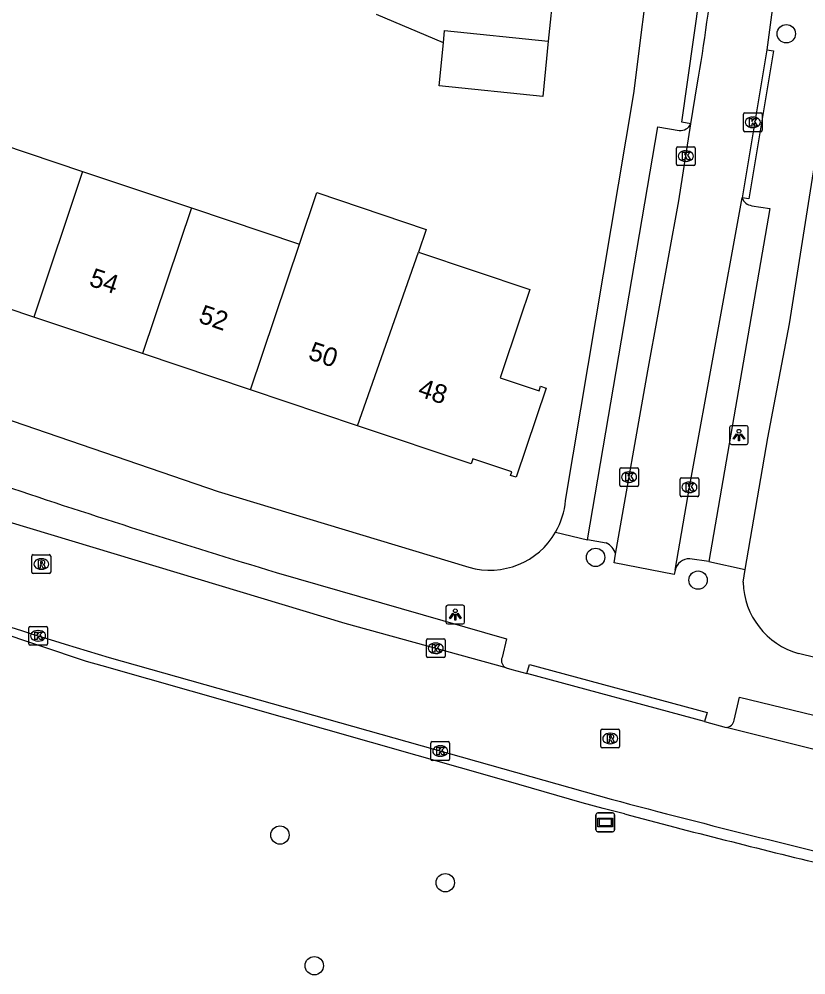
# Model space of a CAD drawing. Extents: x 161696 to 162377, y 380761 to 381673.
# Drawn here: x 162036 to 162077.9, y 380926.1 to 380977 of the extents above; entities that cross this region are included whole.
import ezdxf

# ---------------------------------------------------------------- set-up
doc = ezdxf.new("R2010")
doc.units = 0
for name, color, linetype in [('IMGEO_Boom', 7, 'Continuous'), ('IMGEO_Kolk', 7, 'Continuous'), ('IMGEO_Lichtpunt', 7, 'Continuous'), ('IMGEO_Pand', 7, 'Continuous'), ('IMGEO_Pand_nummerreeks', 7, 'Continuous'), ('IMGEO_Rijbaan_lokaal_open', 7, 'Continuous'), ('IMGEO_Rioolput', 7, 'Continuous'), ('IMGEO_Straatnaambord', 7, 'Continuous'), ('IMGEO_Voetpad_open', 7, 'Continuous')]:
    doc.layers.add(name, color=color, linetype=linetype)

msp = doc.modelspace()

# ---------------------------------------------------------------- linework, layer by layer
at = {"layer": 'IMGEO_Boom'}
for centre in [(162076.818, 380976.189), (162066.662, 380948.318), (162072.124, 380947.104), (162049.859, 380933.537), (162058.661, 380930.999), (162051.685, 380926.58)]:
    msp.add_circle(centre, 0.489, dxfattribs=at)
at = {"layer": 'IMGEO_Kolk'}
for p, q in [((162074.535, 380971.051), (162074.535, 380971.903)), ((162074.61, 380971.977), (162075.462, 380971.977)), ((162075.023, 380971.757), (162075.048, 380971.757)), ((162075.536, 380971.903), (162075.536, 380971.051)), ((162075.046, 380971.197), (162075.021, 380971.197)), ((162075.462, 380970.977), (162074.61, 380970.977)), ((162070.968, 380969.252), (162070.968, 380970.104)), ((162071.043, 380970.178), (162071.895, 380970.178)), ((162071.969, 380970.104), (162071.969, 380969.252)), ((162071.456, 380969.958), (162071.481, 380969.958)), ((162071.895, 380969.178), (162071.043, 380969.178)), ((162071.479, 380969.398), (162071.454, 380969.398)), ((162067.949, 380952.164), (162067.949, 380953.016)), ((162068.024, 380953.09), (162068.876, 380953.09)), ((162068.437, 380952.87), (162068.462, 380952.87)), ((162068.95, 380953.016), (162068.95, 380952.164)), ((162068.46, 380952.31), (162068.435, 380952.31)), ((162071.162, 380951.622), (162071.162, 380952.474)), ((162071.237, 380952.548), (162072.089, 380952.548)), ((162071.65, 380952.328), (162071.675, 380952.328)), ((162072.163, 380952.474), (162072.163, 380951.622)), ((162068.876, 380952.09), (162068.024, 380952.09)), ((162071.673, 380951.768), (162071.648, 380951.768)), ((162072.089, 380951.548), (162071.237, 380951.548)), ((162036.556, 380944.642), (162037.408, 380944.642)), ((162036.481, 380943.716), (162036.481, 380944.568)), ((162036.969, 380944.422), (162036.994, 380944.422)), ((162037.482, 380944.568), (162037.482, 380943.716)), ((162037.408, 380943.642), (162036.556, 380943.642)), ((162036.992, 380943.862), (162036.967, 380943.862)), ((162057.654, 380943.052), (162057.654, 380943.904)), ((162057.729, 380943.978), (162058.581, 380943.978)), ((162058.142, 380943.758), (162058.167, 380943.758)), ((162058.655, 380943.904), (162058.655, 380943.052)), ((162058.165, 380943.198), (162058.14, 380943.198)), ((162058.581, 380942.978), (162057.729, 380942.978)), ((162057.891, 380937.58), (162057.891, 380938.432)), ((162057.966, 380938.506), (162058.818, 380938.506)), ((162058.379, 380938.286), (162058.404, 380938.286)), ((162058.892, 380938.432), (162058.892, 380937.58)), ((162058.818, 380937.506), (162057.966, 380937.506)), ((162058.402, 380937.726), (162058.377, 380937.726))]:
    msp.add_line(p, q, dxfattribs=at)
for points in [[(162074.535, 380971.051), (162074.535, 380971.903)], [(162074.61, 380971.977), (162075.462, 380971.977)], [(162074.856, 380971.677), (162074.979, 380971.677), (162074.979, 380971.526), (162075.109, 380971.677), (162075.273, 380971.677), (162075.127, 380971.526), (162075.28, 380971.277), (162075.128, 380971.277), (162075.043, 380971.441), (162074.979, 380971.374), (162074.979, 380971.277), (162074.856, 380971.277), (162074.856, 380971.677)], [(162075.536, 380971.903), (162075.536, 380971.051)], [(162075.462, 380970.977), (162074.61, 380970.977)], [(162070.968, 380969.252), (162070.968, 380970.104)], [(162071.043, 380970.178), (162071.895, 380970.178)], [(162071.969, 380970.104), (162071.969, 380969.252)], [(162071.289, 380969.878), (162071.412, 380969.878), (162071.412, 380969.727), (162071.542, 380969.878), (162071.706, 380969.878), (162071.56, 380969.727), (162071.713, 380969.478), (162071.561, 380969.478), (162071.476, 380969.642), (162071.412, 380969.575), (162071.412, 380969.478), (162071.289, 380969.478), (162071.289, 380969.878)], [(162071.895, 380969.178), (162071.043, 380969.178)], [(162067.949, 380952.164), (162067.949, 380953.016)], [(162068.024, 380953.09), (162068.876, 380953.09)], [(162068.27, 380952.79), (162068.393, 380952.79), (162068.393, 380952.639), (162068.523, 380952.79), (162068.687, 380952.79), (162068.541, 380952.639), (162068.694, 380952.39), (162068.542, 380952.39), (162068.457, 380952.554), (162068.393, 380952.487), (162068.393, 380952.39), (162068.27, 380952.39), (162068.27, 380952.79)], [(162068.95, 380953.016), (162068.95, 380952.164)], [(162071.162, 380951.622), (162071.162, 380952.474)], [(162071.237, 380952.548), (162072.089, 380952.548)], [(162072.163, 380952.474), (162072.163, 380951.622)], [(162068.876, 380952.09), (162068.024, 380952.09)], [(162071.483, 380952.248), (162071.606, 380952.248), (162071.606, 380952.097), (162071.736, 380952.248), (162071.9, 380952.248), (162071.754, 380952.097), (162071.907, 380951.848), (162071.755, 380951.848), (162071.67, 380952.012), (162071.606, 380951.945), (162071.606, 380951.848), (162071.483, 380951.848), (162071.483, 380952.248)], [(162072.089, 380951.548), (162071.237, 380951.548)], [(162036.556, 380944.642), (162037.408, 380944.642)], [(162036.481, 380943.716), (162036.481, 380944.568)], [(162036.802, 380944.342), (162036.925, 380944.342), (162036.925, 380944.191), (162037.055, 380944.342), (162037.219, 380944.342), (162037.073, 380944.191), (162037.226, 380943.942), (162037.074, 380943.942), (162036.989, 380944.106), (162036.925, 380944.039), (162036.925, 380943.942), (162036.802, 380943.942), (162036.802, 380944.342)], [(162037.482, 380944.568), (162037.482, 380943.716)], [(162037.408, 380943.642), (162036.556, 380943.642)], [(162057.654, 380943.052), (162057.654, 380943.904)], [(162057.729, 380943.978), (162058.581, 380943.978)], [(162057.975, 380943.678), (162058.098, 380943.678), (162058.098, 380943.527), (162058.228, 380943.678), (162058.392, 380943.678), (162058.246, 380943.527), (162058.399, 380943.278), (162058.247, 380943.278), (162058.162, 380943.442), (162058.098, 380943.375), (162058.098, 380943.278), (162057.975, 380943.278), (162057.975, 380943.678)], [(162058.655, 380943.904), (162058.655, 380943.052)], [(162058.581, 380942.978), (162057.729, 380942.978)], [(162057.891, 380937.58), (162057.891, 380938.432)], [(162057.966, 380938.506), (162058.818, 380938.506)], [(162058.212, 380938.206), (162058.335, 380938.206), (162058.335, 380938.055), (162058.465, 380938.206), (162058.629, 380938.206), (162058.483, 380938.055), (162058.636, 380937.806), (162058.484, 380937.806), (162058.399, 380937.97), (162058.335, 380937.903), (162058.335, 380937.806), (162058.212, 380937.806), (162058.212, 380938.206)], [(162058.892, 380938.432), (162058.892, 380937.58)], [(162058.818, 380937.506), (162057.966, 380937.506)]]:
    msp.add_lwpolyline(points, dxfattribs=at)
for centre, start, end in [((162074.612, 380971.901), 91.552, 178.448), ((162074.612, 380971.901), 91.552, 178.448), ((162075.46, 380971.901), 1.552, 88.448), ((162075.46, 380971.901), 1.552, 88.448), ((162074.612, 380971.053), 181.552, 268.448), ((162074.612, 380971.053), 181.552, 268.448), ((162075.46, 380971.053), 271.552, 358.448), ((162075.46, 380971.053), 271.552, 358.448), ((162071.045, 380970.102), 91.552, 178.448), ((162071.045, 380970.102), 91.552, 178.448), ((162071.893, 380970.102), 1.552, 88.448), ((162071.893, 380970.102), 1.552, 88.448), ((162071.045, 380969.254), 181.552, 268.448), ((162071.045, 380969.254), 181.552, 268.448), ((162071.893, 380969.254), 271.552, 358.448), ((162071.893, 380969.254), 271.552, 358.448), ((162068.026, 380953.014), 91.552, 178.448), ((162068.026, 380953.014), 91.552, 178.448), ((162068.874, 380953.014), 1.552, 88.448), ((162068.874, 380953.014), 1.552, 88.448), ((162071.239, 380952.472), 91.552, 178.448), ((162071.239, 380952.472), 91.552, 178.448), ((162072.087, 380952.472), 1.552, 88.448), ((162072.087, 380952.472), 1.552, 88.448), ((162068.026, 380952.166), 181.552, 268.448), ((162068.026, 380952.166), 181.552, 268.448), ((162068.874, 380952.166), 271.552, 358.448), ((162068.874, 380952.166), 271.552, 358.448), ((162071.239, 380951.624), 181.552, 268.448), ((162071.239, 380951.624), 181.552, 268.448), ((162072.087, 380951.624), 271.552, 358.448), ((162072.087, 380951.624), 271.552, 358.448), ((162036.558, 380944.566), 91.552, 178.448), ((162036.558, 380944.566), 91.552, 178.448), ((162037.406, 380944.566), 1.552, 88.448), ((162037.406, 380944.566), 1.552, 88.448), ((162036.558, 380943.718), 181.552, 268.448), ((162036.558, 380943.718), 181.552, 268.448), ((162037.406, 380943.718), 271.552, 358.448), ((162037.406, 380943.718), 271.552, 358.448), ((162057.731, 380943.902), 91.552, 178.448), ((162057.731, 380943.902), 91.552, 178.448), ((162058.579, 380943.902), 1.552, 88.448), ((162058.579, 380943.902), 1.552, 88.448), ((162057.731, 380943.054), 181.552, 268.448), ((162057.731, 380943.054), 181.552, 268.448), ((162058.579, 380943.054), 271.552, 358.448), ((162058.579, 380943.054), 271.552, 358.448), ((162057.968, 380938.43), 91.552, 178.448), ((162057.968, 380938.43), 91.552, 178.448), ((162058.816, 380938.43), 1.552, 88.448), ((162058.816, 380938.43), 1.552, 88.448), ((162057.968, 380937.582), 181.552, 268.448), ((162057.968, 380937.582), 181.552, 268.448), ((162058.816, 380937.582), 271.552, 358.448), ((162058.816, 380937.582), 271.552, 358.448)]:
    msp.add_arc(centre, 0.0765, start, end, dxfattribs=at)
for centre, major_axis, ratio, start_param, end_param in [((162075.022, 380971.477), (-0.387, 0.002), 0.722429, 4.712389, 7.853982), ((162075.047, 380971.477), (-0.39, 0.002), 0.717154, 1.570796, 4.712389), ((162071.455, 380969.678), (-0.387, 0.002), 0.722429, 4.712389, 7.853982), ((162071.48, 380969.678), (-0.39, 0.002), 0.717154, 1.570796, 4.712389), ((162068.436, 380952.59), (-0.387, 0.002), 0.722429, 4.712389, 7.853982), ((162068.461, 380952.59), (-0.39, 0.002), 0.717154, 1.570796, 4.712389), ((162071.649, 380952.048), (-0.387, 0.002), 0.722429, 4.712389, 7.853982), ((162071.674, 380952.048), (-0.39, 0.002), 0.717154, 1.570796, 4.712389), ((162036.968, 380944.142), (-0.387, 0.002), 0.722429, 4.712389, 7.853982), ((162036.993, 380944.142), (-0.39, 0.002), 0.717154, 1.570796, 4.712389), ((162058.141, 380943.478), (-0.387, 0.002), 0.722429, 4.712389, 7.853982), ((162058.166, 380943.478), (-0.39, 0.002), 0.717154, 1.570796, 4.712389), ((162058.378, 380938.006), (-0.387, 0.002), 0.722429, 4.712389, 7.853982), ((162058.403, 380938.006), (-0.39, 0.002), 0.717154, 1.570796, 4.712389)]:
    msp.add_ellipse(centre, major_axis=major_axis, ratio=ratio, start_param=start_param, end_param=end_param, dxfattribs=at)
at = {"layer": 'IMGEO_Lichtpunt'}
for p, q in [((162074.701, 380955.327), (162073.893, 380955.327)), ((162074.701, 380955.327), (162073.893, 380955.327)), ((162073.799, 380955.232), (162073.799, 380954.425)), ((162073.799, 380955.232), (162073.799, 380954.425)), ((162074.795, 380954.425), (162074.795, 380955.232)), ((162074.795, 380954.425), (162074.795, 380955.232)), ((162073.893, 380954.331), (162074.701, 380954.331)), ((162073.893, 380954.331), (162074.701, 380954.331)), ((162058.697, 380945.675), (162058.697, 380944.868)), ((162058.697, 380945.675), (162058.697, 380944.868)), ((162059.599, 380945.77), (162058.791, 380945.77)), ((162059.599, 380945.77), (162058.791, 380945.77)), ((162059.693, 380944.868), (162059.693, 380945.675)), ((162059.693, 380944.868), (162059.693, 380945.675)), ((162058.791, 380944.774), (162059.599, 380944.774)), ((162058.791, 380944.774), (162059.599, 380944.774))]:
    msp.add_line(p, q, dxfattribs=at)
for points in [[(162074.173, 380954.896), (162074.212, 380954.868), (162074.024, 380954.606), (162073.986, 380954.633), (162074.173, 380954.896)], [(162074.275, 380954.848), (162074.322, 380954.848), (162074.322, 380954.526), (162074.275, 380954.526), (162074.275, 380954.848)], [(162074.385, 380954.868), (162074.423, 380954.895), (162074.61, 380954.633), (162074.571, 380954.605), (162074.385, 380954.868)], [(162059.071, 380945.339), (162059.11, 380945.311), (162058.922, 380945.049), (162058.884, 380945.076), (162059.071, 380945.339)], [(162059.173, 380945.291), (162059.22, 380945.291), (162059.22, 380944.969), (162059.173, 380944.969), (162059.173, 380945.291)], [(162059.283, 380945.311), (162059.321, 380945.338), (162059.508, 380945.076), (162059.469, 380945.048), (162059.283, 380945.311)]]:
    msp.add_lwpolyline(points, dxfattribs=at)
for centre in [(162074.298, 380955.03), (162059.196, 380945.473)]:
    msp.add_circle(centre, 0.0994, dxfattribs=at)
for centre, start, end in [((162073.893, 380955.232), 90, 180), ((162073.893, 380955.232), 90, 180), ((162074.701, 380955.232), 0, 90), ((162074.701, 380955.232), 0, 90), ((162073.893, 380954.425), 180, 270), ((162073.893, 380954.425), 180, 270), ((162074.701, 380954.425), 270, 0), ((162074.701, 380954.425), 270, 360), ((162058.791, 380945.675), 90, 180), ((162058.791, 380945.675), 90, 180), ((162059.599, 380945.675), 0, 90), ((162059.599, 380945.675), 0, 90), ((162058.791, 380944.868), 180, 270), ((162058.791, 380944.868), 180, 270), ((162059.599, 380944.868), 270, 0), ((162059.599, 380944.868), 270, 360)]:
    msp.add_arc(centre, 0.0946, start, end, dxfattribs=at)
at = {"layer": 'IMGEO_Pand'}
for points in [[(162064.437, 380978.687), (162064.146, 380975.802)], [(162058.561, 380975.708), (162055.003, 380977.223)], [(162058.561, 380975.708), (162058.627, 380976.358), (162064.146, 380975.802)], [(162064.146, 380975.802), (162063.848, 380972.857), (162058.33, 380973.414), (162058.561, 380975.708)], [(162033.55, 380970.812), (162039.349, 380968.866)], [(162039.349, 380968.866), (162036.746, 380961.108)], [(162039.349, 380968.866), (162045.148, 380966.92)], [(162050.899, 380964.99), (162051.819, 380967.732), (162057.652, 380965.775), (162057.243, 380964.561)], [(162045.148, 380966.92), (162042.545, 380959.162)], [(162045.148, 380966.92), (162050.899, 380964.99)], [(162048.296, 380957.232), (162050.899, 380964.99)], [(162057.243, 380964.561), (162063.159, 380962.576), (162062.646, 380961.048), (162061.584, 380957.882), (162063.652, 380957.188), (162063.731, 380957.425), (162064.034, 380957.323), (162062.444, 380952.582), (162062.14, 380952.683), (162062.203, 380952.872), (162060.135, 380953.565), (162060.043, 380953.29), (162053.992, 380955.32)], [(162053.992, 380955.32), (162057.243, 380964.561)], [(162036.746, 380961.108), (162030.947, 380963.054)], [(162042.545, 380959.162), (162036.746, 380961.108)], [(162048.296, 380957.232), (162042.545, 380959.162)], [(162053.992, 380955.32), (162048.296, 380957.232)]]:
    msp.add_lwpolyline(points, dxfattribs=at)
at = {"layer": 'IMGEO_Rijbaan_lokaal_open'}
for points in [[(162076.444, 380980.264), (162075.791, 380975.337)], [(162075.791, 380975.337), (162074.463, 380967.458)], [(162071.74, 380971.386), (162072.069, 380973.47)], [(162067.731, 380948.487), (162069.441, 380958.238), (162071.092, 380967.289), (162071.74, 380971.386)], [(162070.893, 380947.639), (162071.663, 380952.048), (162074.463, 380967.458)], [(162061.904, 380942.435), (162053.339, 380944.791), (162034.3, 380950.52), (162018.278, 380956.309), (162012.438, 380958.632)], [(162070.893, 380947.639), (162070.851, 380947.398), (162067.651, 380948.033), (162067.731, 380948.487)], [(162040.762, 380942.982), (162067.491, 380935.447)], [(162061.904, 380942.435), (162062.2, 380942.354), (162063.01, 380942.135)], [(162072.471, 380939.575), (162063.01, 380942.135)], [(162072.471, 380939.575), (162073.615, 380939.265)], [(162101.679, 380932.917), (162084.553, 380936.527), (162073.615, 380939.265)]]:
    msp.add_lwpolyline(points, dxfattribs=at)
for centre, radius, start, end in [((161990.005, 380988.074), 83.354, 349.9095, 354.56093), ((162112.885, 381184.508), 252.065, 248.94208, 253.37372), ((162184.735, 381373.65), 453.616, 255.02105, 257.08035)]:
    msp.add_arc(centre, radius, start, end, dxfattribs=at)
at = {"layer": 'IMGEO_Rioolput'}
for p, q in [((162036.651, 380947.534), (162036.651, 380948.386)), ((162036.726, 380948.46), (162037.578, 380948.46)), ((162037.139, 380948.24), (162037.164, 380948.24)), ((162037.652, 380948.386), (162037.652, 380947.534)), ((162037.162, 380947.68), (162037.137, 380947.68)), ((162037.578, 380947.46), (162036.726, 380947.46)), ((162066.943, 380938.252), (162066.943, 380939.104)), ((162067.018, 380939.178), (162067.87, 380939.178)), ((162067.944, 380939.104), (162067.944, 380938.252)), ((162067.431, 380938.958), (162067.456, 380938.958)), ((162067.87, 380938.178), (162067.018, 380938.178)), ((162067.454, 380938.398), (162067.429, 380938.398))]:
    msp.add_line(p, q, dxfattribs=at)
for points in [[(162036.651, 380947.534), (162036.651, 380948.386)], [(162036.726, 380948.46), (162037.578, 380948.46)], [(162037.652, 380948.386), (162037.652, 380947.534)], [(162037.24, 380948.158), (162036.988, 380948.16), (162036.988, 380947.76)], [(162036.988, 380947.76), (162037.112, 380947.76), (162037.112, 380947.922), (162037.123, 380947.922)], [(162037.166, 380948.079), (162037.112, 380948.079), (162037.112, 380947.998)], [(162037.112, 380947.998), (162037.164, 380947.998)], [(162037.17, 380947.893), (162037.241, 380947.76), (162037.381, 380947.76), (162037.316, 380947.886)], [(162037.578, 380947.46), (162036.726, 380947.46)], [(162066.943, 380938.252), (162066.943, 380939.104)], [(162067.018, 380939.178), (162067.87, 380939.178)], [(162067.944, 380939.104), (162067.944, 380938.252)], [(162067.532, 380938.876), (162067.28, 380938.878), (162067.28, 380938.478)], [(162067.28, 380938.478), (162067.404, 380938.478), (162067.404, 380938.64), (162067.415, 380938.64)], [(162067.458, 380938.797), (162067.404, 380938.797), (162067.404, 380938.716)], [(162067.404, 380938.716), (162067.456, 380938.716)], [(162067.462, 380938.611), (162067.533, 380938.478), (162067.673, 380938.478), (162067.608, 380938.604)], [(162067.87, 380938.178), (162067.018, 380938.178)]]:
    msp.add_lwpolyline(points, dxfattribs=at)
for centre, radius, start, end in [((162036.728, 380948.384), 0.0765, 91.552, 178.448), ((162036.728, 380948.384), 0.0765, 91.552, 178.448), ((162037.576, 380948.384), 0.0765, 1.552, 88.448), ((162037.576, 380948.384), 0.0765, 1.552, 88.448), ((162037.122, 380947.869), 0.0533, 26.0293, 88.6989), ((162037.148, 380948.187), 0.19, 274.7715, 282.9687), ((162037.172, 380947.983), 0.0964, 77.0061, 93.1865), ((162037.186, 380948.04), 0.0378, 276.6634, 79.6772), ((162037.239, 380948.048), 0.109, 350.3612, 89.416), ((162037.237, 380948.048), 0.112, 277.5842, 350.9817), ((162037.221, 380947.833), 0.108, 29.5134, 73.7905), ((162036.728, 380947.536), 0.0765, 181.552, 268.448), ((162036.728, 380947.536), 0.0765, 181.552, 268.448), ((162037.576, 380947.536), 0.0765, 271.552, 358.448), ((162037.576, 380947.536), 0.0765, 271.552, 358.448), ((162067.02, 380939.102), 0.0765, 91.552, 178.448), ((162067.02, 380939.102), 0.0765, 91.552, 178.448), ((162067.868, 380939.102), 0.0765, 1.552, 88.448), ((162067.868, 380939.102), 0.0765, 1.552, 88.448), ((162067.414, 380938.587), 0.0533, 26.0293, 88.6989), ((162067.44, 380938.905), 0.19, 274.7715, 282.9687), ((162067.464, 380938.701), 0.0964, 77.0061, 93.1865), ((162067.478, 380938.758), 0.0378, 276.6634, 79.6772), ((162067.531, 380938.766), 0.109, 350.3612, 89.416), ((162067.529, 380938.766), 0.112, 277.5842, 350.9817), ((162067.513, 380938.551), 0.108, 29.5134, 73.7905), ((162067.02, 380938.254), 0.0765, 181.552, 268.448), ((162067.02, 380938.254), 0.0765, 181.552, 268.448), ((162067.868, 380938.254), 0.0765, 271.552, 358.448), ((162067.868, 380938.254), 0.0765, 271.552, 358.448)]:
    msp.add_arc(centre, radius, start, end, dxfattribs=at)
for centre, major_axis, ratio, start_param, end_param in [((162037.138, 380947.96), (-0.387, 0.002), 0.722429, 4.712389, 7.853982), ((162037.163, 380947.96), (-0.39, 0.002), 0.717154, 1.570796, 4.712389), ((162067.43, 380938.678), (-0.387, 0.002), 0.722429, 4.712389, 7.853982), ((162067.455, 380938.678), (-0.39, 0.002), 0.717154, 1.570796, 4.712389)]:
    msp.add_ellipse(centre, major_axis=major_axis, ratio=ratio, start_param=start_param, end_param=end_param, dxfattribs=at)
at = {"layer": 'IMGEO_Straatnaambord'}
for p, q in [((162066.682, 380933.81), (162066.682, 380934.61)), ((162066.682, 380934.61), (162066.682, 380933.81)), ((162066.782, 380934.71), (162067.572, 380934.71)), ((162067.572, 380934.71), (162066.782, 380934.71)), ((162067.672, 380934.61), (162067.672, 380933.81)), ((162067.672, 380933.81), (162067.672, 380934.61)), ((162067.572, 380933.71), (162066.782, 380933.71)), ((162066.782, 380933.71), (162067.572, 380933.71))]:
    msp.add_line(p, q, dxfattribs=at)
for points in [[(162066.783, 380934.442), (162067.571, 380934.442), (162067.571, 380933.978), (162066.783, 380933.978), (162066.783, 380934.442)], [(162066.848, 380934.377), (162066.848, 380934.043), (162067.506, 380934.043), (162067.506, 380934.377), (162066.848, 380934.377)]]:
    msp.add_lwpolyline(points, dxfattribs=at)
for centre, start, end in [((162066.782, 380934.61), 90, 180), ((162066.782, 380934.61), 90, 180), ((162067.572, 380934.61), 0, 90), ((162067.572, 380934.61), 360, 90), ((162066.782, 380933.81), 180, 270), ((162066.782, 380933.81), 180, 270), ((162067.572, 380933.81), 270, 0), ((162067.572, 380933.81), 270, 0)]:
    msp.add_arc(centre, 0.1, start, end, dxfattribs=at)
at = {"layer": 'IMGEO_Voetpad_open'}
for points in [[(162065.061, 380951.346), (162068.692, 380973.013), (162069.64, 380980.521)], [(162071.74, 380971.386), (162071.25, 380971.483), (162072.526, 380980.516), (162073.02, 380980.445)], [(162075.791, 380975.337), (162076.134, 380975.28), (162074.825, 380967.397), (162074.463, 380967.458)], [(162066.23, 380949.256), (162069.977, 380971.232), (162071.12, 380971.046)], [(162074.633, 380947.67), (162075.837, 380954.674), (162076.983, 380960.751), (162078.529, 380970.519), (162078.65, 380970.503)], [(162074.977, 380967.038), (162075.941, 380966.884), (162072.696, 380948.097)], [(162016.411, 380962.617), (162029.526, 380957.667), (162046.576, 380951.828), (162059.92, 380947.792)], [(162068.195, 380934.657), (162067.071, 380934.956), (162065.948, 380935.257), (162061.896, 380936.412), (162040.395, 380942.542), (162039.555, 380942.781), (162027.215, 380946.916), (162019.13, 380949.919), (162016.187, 380950.879)], [(162064.537, 380949.662), (162066.23, 380949.256)], [(162067.221, 380949.081), (162066.23, 380949.256)], [(162072.696, 380948.097), (162071.68, 380948.246)], [(162072.696, 380948.097), (162074.633, 380947.67)], [(162049.658, 380947.516), (162061.918, 380943.985), (162061.683, 380942.988)], [(162074.517, 380946.993), (162074.633, 380947.67)], [(162109.076, 380936.428), (162090.856, 380940.104), (162083.472, 380941.734), (162077.47, 380943.193)], [(162063.01, 380942.135), (162063.143, 380942.616), (162072.603, 380940.051), (162072.471, 380939.575)], [(162074.043, 380939.648), (162074.331, 380940.881), (162086.276, 380937.976), (162095.958, 380935.889), (162103.543, 380934.366)]]:
    msp.add_lwpolyline(points, dxfattribs=at)
for centre, radius, start, end in [((162071.176, 380971.679), 0.636, 264.938, 332.5416), ((162075.069, 380967.675), 0.644, 199.7043, 261.7897), ((162192.94, 381422.171), 495.81, 251.44478, 253.20277), ((162061.035, 380951.675), 4.04, 330.1077, 355.3238), ((162061.035, 380951.674), 4.039, 253.9792, 330.1192), ((162066.88, 380948.273), 0.877, 14.1431, 67.1547), ((162071.681, 380947.431), 0.815, 90.0946, 165.1902), ((162078.598, 380947.117), 4.083, 181.7446, 253.9573), ((162062.091, 380942.831), 0.438, 158.9157, 244.6514), ((162073.584, 380939.731), 0.467, 273.859, 349.7892), ((162197.324, 381422.361), 504.509, 255.17013, 256.4289)]:
    msp.add_arc(centre, radius, start, end, dxfattribs=at)

# ---------------------------------------------------------------- texts
at = {"layer": 'IMGEO_Pand_nummerreeks'}
for s, p in [('54', (162039.638, 380962.795)), ('52', (162045.471, 380960.838)), ('50', (162051.311, 380958.878)), ('48', (162057.146, 380956.92))]:
    msp.add_text(s, height=1, rotation=341.4502, dxfattribs=at).set_placement(p)

doc.saveas('drawing.dxf')
